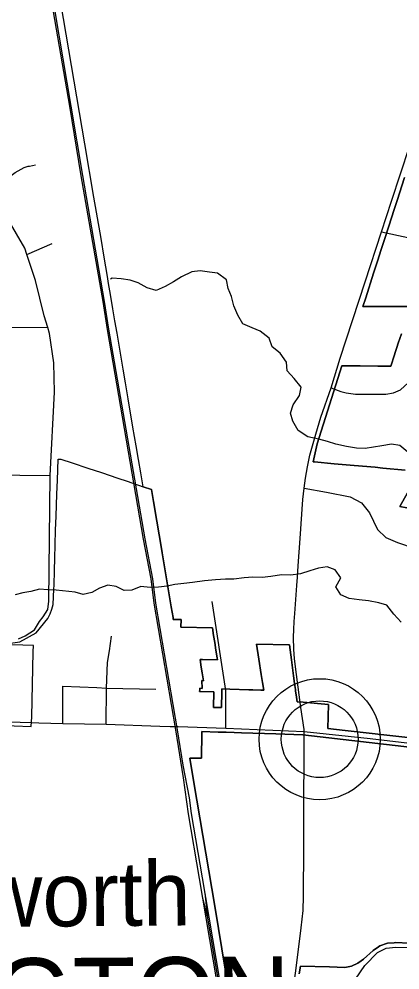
# Model space of a CAD drawing. Extents: x 114604 to 551442, y 316898 to 567001.
# Drawn here: x 190309 to 192779, y 431999 to 438171 of the extents above; entities that cross this region are included whole.
import ezdxf

# ---------------------------------------------------------------- set-up
doc = ezdxf.new("R2010")
doc.units = 0
for name, color, linetype in [('_CIVIL_CONSTRUCTION', 7, 'Continuous'), ('GE_P_Alignment_1000_Bearings', 7, 'Continuous'), ('GE_P_Alignment_1000_Cardinal_Points', 7, 'Continuous'), ('GE_P_Alignment_100_Cardinal_Points', 7, 'Continuous'), ('GE_P_Alignment_100_Stations', 7, 'Continuous'), ('GE_P_Alignment_500_Bearings', 7, 'Continuous'), ('GE_X_Alignment', 7, 'Continuous'), ('PM_P_Cells', 7, 'Continuous'), ('PM_X_Dotted_Line', 7, 'Continuous'), ('SH_Named_Boundary', 7, 'Continuous')]:
    doc.layers.add(name, color=color, linetype=linetype)

msp = doc.modelspace()

# ---------------------------------------------------------------- linework, layer by layer
at = {"layer": '_CIVIL_CONSTRUCTION'}
for p, q in [((190174.9, 433612.1), (190384.4, 433605.5)), ((190384.4, 433605.5), (190389.7, 433605.3)), ((190389.7, 433605.3), (190436.8, 433603.8))]:
    msp.add_line(p, q, dxfattribs=at)
for points in [[(190436.8, 433603.8), (190594, 433598.9), (190874.4, 433593.1), (191220.9, 433582)], [(191220.9, 433582), (191288.1, 433579.9), (191339.9, 433578.2), (191649.8, 433568.3), (192158.7, 433546), (192585.3, 433502.2), (192859.8, 433467.7), (193878.5, 433353.9)]]:
    msp.add_lwpolyline(points, dxfattribs=at)
at = {"layer": 'GE_P_Alignment_1000_Bearings'}
for q in [(191500.5, 432466.9), (191515.3, 432499.9)]:
    msp.add_line((191533, 432335), q, dxfattribs=at)
for points in [[(192075.5, 429068.2), (191479.1, 432593.1), (191408.3, 433011.3), (191375.8, 433245.9), (191326.4, 433556.5), (191185.3, 434379.1), (191166, 434536.7), (191116.3, 434794.8), (190882, 436156.3), (190853.5, 436336.5), (190711.9, 437153.8), (190637.4, 437604.7), (190533.4, 438218.5), (190497.5, 438437.5), (190165.8, 440391.1), (190033.6, 441143.9), (190020.6, 441233.1), (190003.1, 441336.3), (189822, 442408.1), (189709.2, 443065.2), (189663.2, 443344.3), (189466, 444500.3)], [(191372.9, 433328.2), (191336.3, 433558.1), (191195.3, 434380.6), (191175.9, 434538.2), (191126.2, 434796.6), (190891.9, 436158), (190863.5, 436338.1), (190721.8, 437155.5), (190647.3, 437606.3), (190543.3, 438220.1), (190507.4, 438439.1), (190175.7, 440392.8), (190043.5, 441145.4), (190030.6, 441234.6), (190013, 441338), (189831.9, 442409.8), (189719.1, 443066.8), (189673.1, 443345.9), (189476, 444502)], [(192095.3, 429071.5), (191499, 432596.5), (191428.2, 433014.3), (191414.1, 433116.2), (191372.9, 433328.2)], [(192775.4, 425001.8), (192666.5, 425636), (192611.7, 425964.2), (192581.3, 426145.7), (192390.1, 427274.4), (192278.6, 427934), (192250.9, 428097.5), (192192.8, 428439.3), (192145.5, 428715.8), (192122.7, 428839.2), (192085.4, 429069.8), (191533, 432335)]]:
    msp.add_lwpolyline(points, dxfattribs=at)
at = {"layer": 'GE_P_Alignment_1000_Cardinal_Points'}
msp.add_line((190359.1, 436641.6), (190523.9, 436715.1), dxfattribs=at)
for points in [[(190123.8, 437043.4), (190179.2, 437087.1), (190241.1, 437143.3), (190283.1, 437175.5), (190343.1, 437207.7), (190367.1, 437215.7), (190377.1, 437215.8), (190415.1, 437223.8)], [(189609.1, 436951.8), (189321.3, 436706.7), (189308.8, 436696.2), (189000.5, 436438.1), (188817.7, 436285), (188759.7, 436218.7), (188739.9, 436150.6), (188741.7, 436100.6), (188754.4, 435761.8), (188776.5, 435675.7), (188822.7, 435565.6), (188915, 435437.5), (188985.1, 435355.5), (189029.2, 435319.5), (189065.2, 435301.6), (189171.3, 435253.7), (189353.5, 435224), (189373.3, 435223.7), (189779.5, 435217.1), (189909.7, 435215), (190115.8, 435212.8), (190510, 435208.4)], [(190305.3, 434148.9), (190349.4, 434167.5), (190408.2, 434207), (190441.4, 434260.1), (190465.3, 434290.4), (190496, 434338.3), (190503.2, 434391.5), (190510, 435208.4), (190539.2, 435749.3), (190535, 435939.7), (190506.7, 436129.9), (190495.1, 436168.5), (190472.5, 436244.1), (190416.2, 436474.4), (190359.1, 436641.6), (190345.8, 436684.7), (190239.5, 436868.8)], [(189181.6, 435757.6), (189633.5, 436061.5), (189684.3, 436104.3), (189736.3, 436140.5), (189786.3, 436156.6), (189870.3, 436164.8), (189980.4, 436169), (190052.5, 436170), (190148.5, 436171.3), (190495.1, 436168.5)]]:
    msp.add_lwpolyline(points, dxfattribs=at)
at = {"layer": 'GE_P_Alignment_100_Cardinal_Points'}
msp.add_line((190894.6, 434069.5), (190909.4, 434164.6), dxfattribs=at)
for points in [[(192659.5, 436789.8), (192830.8, 436753.6), (193004, 436752.9), (193371.7, 436746), (193425.4, 436759.8), (193484.9, 436789.1), (193517.4, 436825.9), (193569.1, 436855.2), (193642, 436882.6), (193696, 436879.2), (193751.8, 436877.6), (193836.5, 436866.7), (194000.8, 436790.9), (194139.7, 436728.4), (194228.4, 436709.8), (194314.8, 436729.7), (194408.7, 436788.1), (194453.5, 436815.1)], [(192333.8, 435776.3), (192396.3, 435753.7), (192431.1, 435744.8), (192490.9, 435736.5), (192687.5, 435735.9), (192737.5, 435745.5), (192782.3, 435764.2), (192831, 435809.5), (192860.3, 435859.7), (192898.4, 435958.1), (192928.3, 436061.5), (192951.4, 436105.5), (192990, 436136.4), (193030.8, 436150), (193381.1, 436147.4), (193668.5, 436105.3), (193756.2, 436177.4)], [(192156.7, 435126.4), (192303.5, 435099.7), (192456.3, 435068.7), (192529.9, 435030.7), (192581.3, 434965.7), (192632.9, 434857.9), (192687.9, 434805), (192763.4, 434773.5), (192870.8, 434736.4), (193140.2, 434641.5)], [(191649.6, 433769.1), (191650.5, 433812.3), (191561.5, 434389.3)], [(190874.4, 433593.1), (190877.1, 433827.5), (190882.8, 433993.4), (190894.6, 434069.5)], [(190594, 433598.9), (190592.2, 433841.3), (190813.7, 433832.3), (190877.1, 433827.5), (191194.9, 433821.1)], [(191649.8, 433568.3), (191649.8, 433584.9), (191649.6, 433769.1)], [(192491, 431938.4), (192550.6, 432028.5), (192633.3, 432111.2), (192690.1, 432139.2), (192752.9, 432147.2), (192861.1, 432145.3)]]:
    msp.add_lwpolyline(points, dxfattribs=at)
at = {"layer": 'GE_P_Alignment_100_Stations'}
for points in [[(193236.4, 433462), (192424.1, 433553.6), (192310.5, 433566.9), (192316.4, 433722.1), (192151.7, 433736.1), (192111.5, 433740), (192105.4, 433785.5), (192102.2, 433808.6), (192100.7, 433819.5), (192095.5, 433858.5), (192088.6, 433908.9), (192074.7, 434011.4), (192061.6, 434108.4), (191848.4, 434113.7), (191864.1, 434015), (191879.9, 433915.8), (191887.9, 433865), (191895.9, 433814.6), (191875.7, 433814.6), (191825.4, 433816.2), (191798.4, 433817.1), (191676.6, 433821), (191624.9, 433823.4), (191624.4, 433803.4), (191621.9, 433701.5), (191570.9, 433703), (191573, 433804.7), (191479.7, 433807), (191480.2, 433817), (191480.8, 433827), (191495.9, 433826.6), (191493.2, 433876.7), (191504.5, 433876.4), (191500.6, 433901.4), (191496.6, 433926.6), (191490.8, 433963.9), (191482.8, 434014.7), (191498.8, 434014.3), (191595.3, 434012.1), (191593.4, 434024.3), (191585.5, 434074.5), (191577.6, 434124.7), (191570.5, 434170.2), (191562.8, 434219.2), (191358.9, 434224.4), (191361, 434274.2), (191309.1, 434273.5), (191307.3, 434286.2), (191295.8, 434355.8), (191280.6, 434446.1), (191232.2, 434733.9), (191202.2, 434912.7), (191180.7, 435040.5), (191167.9, 435116.9), (191114, 435134.3), (191098.4, 435225.1), (191083.5, 435311.3), (191068, 435401.2), (191047.1, 435522.7), (191016.2, 435706), (190998.5, 435810.4), (190983.7, 435898.2), (190957.5, 436053.6), (190944.3, 436132.1), (190930.7, 436212.5), (190917.6, 436290.1), (190904.3, 436369.2), (190887.7, 436467.6), (190885.6, 436487.6), (190858.9, 436638.2), (190842.6, 436734.4), (190834.5, 436782.9), (190795, 437015), (190736.4, 437359.9), (190562.6, 438379.9)], [(192808.1, 437143.1), (192760.2, 436992.7), (192742, 436935.6), (192707.7, 436827.5), (192680, 436745.7), (192657.1, 436674.1), (192632.9, 436598.6), (192608.2, 436521.4), (192556.8, 436360.8), (192538.9, 436304.9), (192730.7, 436304.6), (192841.3, 436304.4)], [(192841.3, 436304.4), (192730.7, 436304.6), (192538.9, 436304.9), (192556.8, 436360.8), (192608.2, 436521.4), (192632.9, 436598.6), (192657.1, 436674.1), (192680, 436745.7), (192707.7, 436827.5), (192742, 436935.6), (192760.2, 436992.7), (192808.1, 437143.1)], [(192787.8, 436128.5), (192768.1, 436067.8), (192758.9, 436039.7), (192732.4, 435958.1), (192729.5, 435949.3), (192719.5, 435918.4), (192692.5, 435918.5), (192634.7, 435918.7), (192520.6, 435919), (192412.7, 435919.3), (192401.6, 435920.1), (192242.7, 435413.1), (192216.1, 435297), (192225.4, 435296.1), (192352.5, 435284.8), (192482.6, 435273.2), (192618.4, 435261.2), (192667.5, 435256.4), (192811.6, 435242.4)], [(192811.6, 435242.4), (192667.5, 435256.4), (192618.4, 435261.2), (192482.6, 435273.2), (192352.5, 435284.8), (192225.4, 435296.1), (192216.1, 435297), (192242.7, 435413.1), (192401.6, 435920.1), (192412.7, 435919.3), (192520.6, 435919), (192634.7, 435918.7), (192692.5, 435918.5), (192719.5, 435918.4), (192729.5, 435949.3), (192732.4, 435958.1), (192758.9, 436039.7), (192768.1, 436067.8), (192787.8, 436128.5)], [(190165.2, 433587.7), (190388.2, 433579.3), (190391.3, 433640.7), (190401.6, 434063.4), (190402.6, 434104.6), (190193.2, 434111.6), (190313.2, 434128.9), (190419.1, 434187.1), (190496.2, 434280.3), (190510.4, 434309.6), (190522.5, 434340.1), (190529.7, 434371.8), (190535.1, 434470.9), (190535.8, 434496.9), (190538.3, 434591.9), (190540.4, 434671.9), (190542.9, 434758.8), (190545.9, 434854.2), (190549.2, 434944.4), (190551.7, 435014.7), (190554.3, 435087.1), (190557.5, 435177.1), (190562.2, 435314.1), (190580.9, 435314.1), (190653, 435290.1), (190755.4, 435255.9), (190842.6, 435226.8), (190950.4, 435190.8), (191009.1, 435170.4), (191114, 435134.3), (191167.9, 435116.9), (191180.7, 435040.5), (191202.2, 434912.7), (191232.2, 434733.9), (191243.8, 434665.1), (191280.6, 434446.1), (191295.8, 434355.8), (191307.3, 434286.2), (191309.1, 434273.5), (191361, 434274.2), (191358.9, 434224.4), (191562.8, 434219.2), (191570.5, 434170.2), (191577.6, 434124.7), (191585.5, 434074.5), (191593.4, 434024.3), (191595.3, 434012.1), (191498.8, 434014.3), (191482.8, 434014.7), (191490.8, 433963.9), (191496.6, 433926.6), (191500.6, 433901.4), (191504.5, 433876.4), (191493.2, 433876.7), (191495.9, 433826.6), (191480.8, 433827), (191480.2, 433817), (191479.7, 433807), (191573, 433804.7), (191570.9, 433703), (191621.9, 433701.5), (191624.4, 433803.4), (191624.9, 433823.4), (191676.6, 433821), (191798.4, 433817.1), (191825.4, 433816.2), (191875.7, 433814.6), (191895.9, 433814.6), (191887.9, 433865), (191879.9, 433915.8), (191864.1, 434015), (191848.4, 434113.7), (192061.6, 434108.4), (192074.7, 434011.4), (192088.6, 433908.9), (192095.5, 433858.5), (192100.7, 433819.5), (192102.2, 433808.6), (192105.4, 433785.5), (192111.5, 433740), (192151.7, 433736.1), (192316.4, 433722.1), (192310.5, 433566.9), (192424.1, 433553.6), (193236.4, 433462)], [(192905.7, 435233.2), (192777.5, 435007.6), (192868.5, 434989)], [(192868.5, 434989), (192777.5, 435007.6), (192905.7, 435233.2)], [(191648.5, 431991.4), (191577.7, 432411.8), (191442.3, 433216.2), (191415.5, 433374.4), (191438.9, 433374.1), (191491.7, 433373.5), (191495, 433536.3), (191495.2, 433546.3), (191601.1, 433542.9), (191651, 433541.4), (191704.1, 433539.7), (191750.7, 433538.2), (191973.6, 433531.2), (192150, 433525.6), (193009.6, 433425.8)], [(193009.6, 433425.8), (192150, 433525.6), (191973.6, 433531.2), (191750.7, 433538.2), (191704.1, 433539.7), (191651, 433541.4), (191601.1, 433542.9), (191495.2, 433546.3), (191495, 433536.3), (191491.7, 433373.5), (191438.9, 433374.1), (191415.5, 433374.4), (191442.3, 433216.2), (191577.7, 432411.8), (191648.5, 431991.4)], [(192902.9, 431869.9), (192910.7, 432121.4), (192911.4, 432172), (192887.6, 432172.8), (192836.7, 432173.7), (192752.1, 432176.1), (192742.3, 432175.9), (192699, 432172.4), (192648.8, 432154.9), (192640.6, 432149.8), (192604.9, 432124.7), (192543.1, 432069.3), (192528, 432057.5), (192506.2, 432042.2), (192464.2, 432023.8), (192420.4, 432015.3), (192322.4, 432018.3), (192133.4, 432024.4), (192125.1, 431974.1)], [(192125.1, 431974.1), (192133.4, 432024.4), (192322.4, 432018.3), (192420.4, 432015.3), (192464.2, 432023.8), (192506.2, 432042.2), (192528, 432057.5), (192543.1, 432069.3), (192604.9, 432124.7), (192640.6, 432149.8), (192648.8, 432154.9), (192699, 432172.4), (192742.3, 432175.9), (192752.1, 432176.1), (192836.7, 432173.7), (192887.6, 432172.8), (192911.4, 432172), (192910.7, 432121.4), (192902.9, 431869.9)]]:
    msp.add_lwpolyline(points, dxfattribs=at)
at = {"layer": 'GE_P_Alignment_500_Bearings'}
for p, q in [((192156.4, 432976.5), (192158.5, 433494.2)), ((192158.5, 433494.2), (192158.7, 433546))]:
    msp.add_line(p, q, dxfattribs=at)
for points in [[(192113.5, 434547.5), (192119, 434622.1), (192131.5, 434799.9), (192149.6, 435053.3), (192156.7, 435126.4), (192165.4, 435191.3), (192178.7, 435263.4), (192195, 435340.2), (192232.8, 435476.8), (192266.7, 435586.8), (192333.8, 435776.3), (192391.6, 435970.8), (192552.5, 436465.3), (192659.5, 436789.8), (192723.4, 436988.4), (192841.4, 437344.7), (192983.1, 437728.3), (193141.9, 438156.8), (193206.7, 438351.9)], [(192135.8, 433703.4), (192128.8, 433751.4), (192104.6, 433949.2), (192094.7, 434020.3), (192090.7, 434078), (192088.1, 434159.2), (192090.3, 434209.2), (192093, 434261.3), (192096.8, 434313.3), (192109.7, 434494.3), (192113.5, 434547.5)], [(192158.7, 433546), (192156.8, 433559.3), (192135.8, 433703.4)], [(192144.4, 430802), (192140.4, 430818.9), (192073.6, 431158.4), (192055.2, 431276.7), (192044.6, 431349.3), (192040.5, 431403.6), (192039.1, 431469.9), (192043.3, 431532.5), (192051.8, 431623.7), (192104.4, 431993.2), (192139.2, 432271.4), (192151.3, 432384.7), (192154.3, 432477.7), (192155.7, 432795.2), (192156.4, 432976.5)]]:
    msp.add_lwpolyline(points, dxfattribs=at)
at = {"layer": 'GE_X_Alignment'}
for radius in [392.9, 249]:
    msp.add_circle((192258.4, 433496.5), radius, dxfattribs=at)
at = {"layer": 'PM_P_Cells'}
for points in [[(192829.6, 435360), (192777.9, 435402.5), (192723.9, 435410.9), (192661.8, 435401.4), (192607.7, 435391.8), (192553.6, 435384.2), (192497.6, 435384.6), (192431.6, 435397.1), (192363.7, 435411.7), (192309.7, 435428.1), (192251.8, 435444.6), (192181.9, 435459.2), (192118.1, 435499.8), (192084.4, 435560.3), (192068.7, 435612.5), (192087.1, 435666.6), (192127.5, 435728.4), (192137.8, 435782.5), (192092.1, 435837), (192048.4, 435887.5), (192042.8, 435943.7), (192003.1, 436002.2), (191949.3, 436042.7), (191931.7, 436099), (191871.9, 436145.6), (191820, 436166.1), (191760.1, 436192.6), (191728.5, 436249), (191700.8, 436309.4), (191687.2, 436369.7), (191665.5, 436422), (191653.8, 436478.3), (191596.1, 436520.8), (191544.1, 436527.3), (191484.1, 436535.7), (191430, 436530.1), (191361.8, 436496.6), (191309.5, 436464.9), (191257.3, 436435.2), (191199.1, 436409.6)], [(191199.1, 436409.6), (191139.2, 436426.1), (191081.4, 436458.6), (191029.4, 436477.1), (190971.5, 436485.6), (190913.5, 436488), (190901.4, 436482.1)], [(192786.8, 434257), (192739.1, 434307.6), (192693.4, 434366.1), (192641.5, 434382.5), (192575.5, 434395.1), (192513.5, 434401.6), (192449.5, 434410.1), (192395.6, 434434.6), (192363.9, 434485), (192396.3, 434542.9), (192358.6, 434595.3), (192306.7, 434615.8), (192250.6, 434606.2), (192194.5, 434588.6), (192134.3, 434571), (192072.2, 434561.4), (192010.2, 434563.9), (191942.1, 434552.4), (191886, 434546.8), (191824, 434547.3), (191767.9, 434543.7), (191701.8, 434536.2), (191647.8, 434534.6), (191583.7, 434531.1), (191511.6, 434523.6), (191433.5, 434514.2), (191377.4, 434506.6), (191319.4, 434501), (191269.3, 434489.4), (191213.2, 434483.8), (191159.2, 434482.2), (191099.2, 434486.7), (191041, 434463.1), (190990.9, 434461.4), (190939.1, 434487.9), (190885.1, 434496.4), (190830.9, 434476.7), (190780.7, 434449), (190724.6, 434435.4), (190672.7, 434449.9), (190548.7, 434462.9)], [(190548.7, 434462.9), (190496.7, 434465.3), (190440.6, 434469.7), (190384.5, 434456.1), (190334.4, 434446.5), (190284.3, 434432.8)]]:
    msp.add_lwpolyline(points, dxfattribs=at)
at = {"layer": 'PM_X_Dotted_Line'}
msp.add_line((192258.4, 433496.5), (192258.4, 433496.5), dxfattribs=at)

# ---------------------------------------------------------------- texts
at = {"layer": '_CIVIL_CONSTRUCTION'}
msp.add_text('Linworth', height=417.01, rotation=0.4133, dxfattribs=at).set_placement((189315.1, 432272.6))
at = {"layer": 'SH_Named_Boundary'}
msp.add_text('WORTHINGTON', height=500.016, rotation=0.41322, dxfattribs=at).set_placement((186944.8, 431550.3))

doc.saveas('drawing.dxf')
